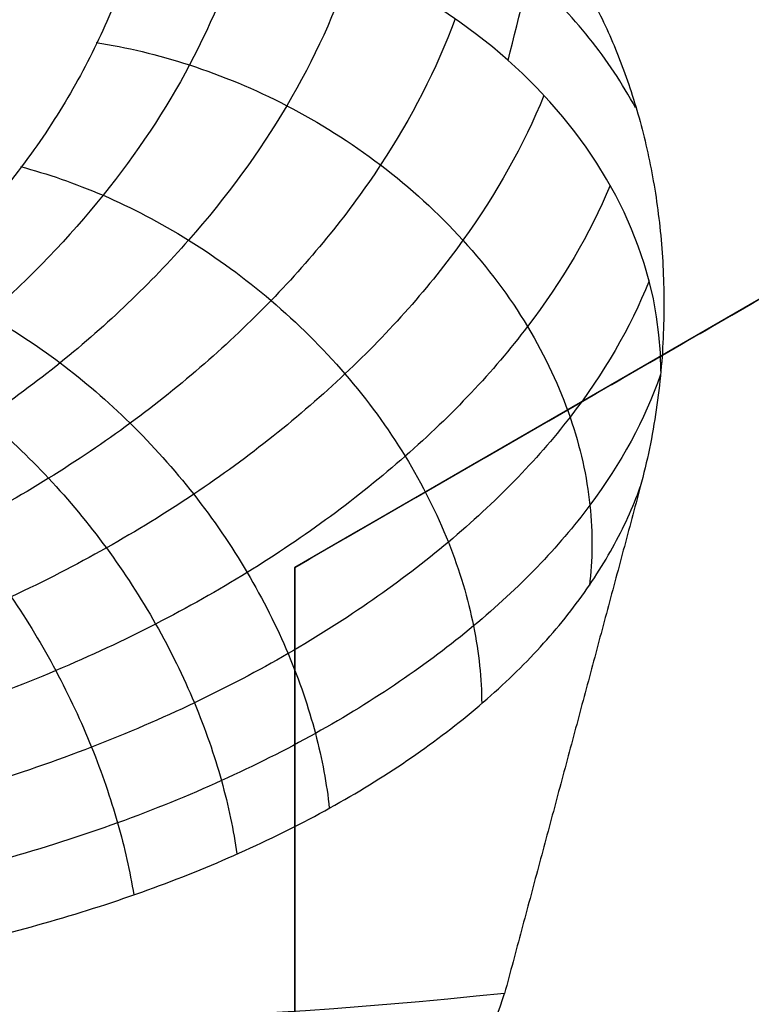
# Model space of a CAD drawing. Header units: centimetres. Extents: x -10 to 8.9, y -29.1 to -8.
# Tile 596 of 656: x -6.5484 to -6.5195, y -28.3981 to -28.3592. Entities that reach past the tile are written whole.
import ezdxf

# ---------------------------------------------------------------- set-up
doc = ezdxf.new("R2010")
doc.units = ezdxf.units.CM
doc.layers.add('Default', color=7, linetype='Continuous', true_color=0x000000)

msp = doc.modelspace()

# ---------------------------------------------------------------- linework, layer by layer
at = {"layer": 'Default'}
for p, q in [((-6.513500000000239, -28.36694675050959, 0.28950257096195), (-6.537500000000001, -28.38080315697, 0.28950257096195)), ((-6.52550000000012, -28.3738749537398, 0.2630747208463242), (-6.52550000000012, -28.3738749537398, 0.3162836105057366)), ((-6.537500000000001, -28.38080315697, 0.28260707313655), (-6.537500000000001, -28.40851596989, 0.28260707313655)), ((-6.537500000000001, -28.39465956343, 0.2560034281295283), (-6.537500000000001, -28.39465956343, 0.3092123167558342))]:
    msp.add_line(p, q, dxfattribs=at)
at = {"layer": 'Default', "extrusion": (0, 0, -1)}
for centre, radius, start, end in [((6.550000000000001, -28.205, -0.45), 0.9, 90, 270), ((6.550000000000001, -28.205, 0.3399975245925), 0.8999999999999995, 90, 270), ((6.550000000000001, -28.205, 1.15), 0.8550000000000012, 90, 270), ((6.550000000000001, -28.205, -0.4), 0.5999999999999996, 90, 270), ((6.550000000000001, -28.205, -0.2), 0.6367740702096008, 180, 0), ((6.550000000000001, -28.205, -0.1809807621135), 0.6125, 180, 0), ((6.550000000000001, -28.205, -0.1625), 0.6075000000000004, 180, 0), ((6.550000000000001, -28.205, -0.195), 0.6075000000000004, 180, 0), ((6.550000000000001, -28.205, 1.220980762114), 0.6075, 180, 0), ((6.550000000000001, -28.205, 1.24), 0.6075000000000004, 180, 0), ((6.550000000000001, -28.205, -0.18660444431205), 0.5500000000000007, 180, 0), ((6.55000000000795, -28.20500000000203, -0.1625), 0.1937629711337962, 263.8385486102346, 306.1614513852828)]:
    msp.add_arc(centre, radius, start, end, dxfattribs=at)
at = {"layer": 'Default'}
for centre, radius, start, end in [((-6.550000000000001, -28.205, -0.82), 0.8349999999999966, 270, 90), ((-6.550000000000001, -28.205, -1.13), 0.8349999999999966, 270, 90), ((-6.550000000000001, -28.205, -0.9750000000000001), 0.8350000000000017, 270, 90), ((-6.550000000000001, -28.205, 0.35), 0.775, 270, 90), ((-6.550000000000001, -28.205, -0.1486250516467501), 0.7749999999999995, 270, 90), ((-6.550000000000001, -28.205, 0.45), 0.6000000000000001, 270, 90), ((-6.550000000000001, -28.205, 0.35), 0.6000000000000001, 270, 90), ((-6.550000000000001, -28.205, -1.24), 0.6400000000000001, 180, 0), ((-6.550000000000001, -28.205, 0.2), 0.6367740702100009, 180, 0), ((-6.550000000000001, -28.205, 0.1625), 0.6231698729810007, 180, 0), ((-6.550000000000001, -28.205, 0.17875), 0.6074999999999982, 180, 0), ((-6.550000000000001, -28.205, -1.230490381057), 0.6074999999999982, 180, 0), ((-6.550000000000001, -28.205, 0.195), 0.55, 180, 0), ((-6.550000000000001, -28.205, 0.1782088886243), 0.55, 248.3999999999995, 0)]:
    msp.add_arc(centre, radius, start, end, dxfattribs=at)
at = {"layer": 'Default', "extrusion": (-0.1531630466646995, -0.5716122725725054, 0.8061020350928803)}
msp.add_arc((1.023176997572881, -23.36122622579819, 17.34845680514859), 0.01999999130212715, 12.19432739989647, 89.99955281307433, dxfattribs=at)
at = {"layer": 'Default'}
for points, degree in [([(-6.550000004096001, -27.30500495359, -1.129995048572), (-6.537465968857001, -27.30500495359, -1.129995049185), (-6.512386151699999, -27.30552127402, -1.129973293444), (-6.474783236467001, -27.3078854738, -1.129982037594), (-6.437304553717, -27.31181799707, -1.129979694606), (-6.399970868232, -27.3173257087, -1.129980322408), (-6.362926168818, -27.32438806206, -1.129980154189), (-6.326197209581, -27.3329983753, -1.129980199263), (-6.289861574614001, -27.34314050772, -1.129980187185), (-6.254013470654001, -27.35478489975, -1.129980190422), (-6.218660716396, -27.36792869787, -1.129980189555), (-6.183898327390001, -27.38253814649, -1.129980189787), (-6.149770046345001, -27.39859430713, -1.129980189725), (-6.116350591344, -27.41606289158, -1.129980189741), (-6.083707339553, -27.43490588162, -1.129980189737), (-6.051859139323, -27.45511347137, -1.129980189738), (-6.020892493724, -27.47663251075, -1.129980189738), (-5.990848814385, -27.49943348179, -1.129980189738), (-5.961791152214, -27.52346942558, -1.129980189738), (-5.933780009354, -27.54868705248, -1.129980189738), (-5.906829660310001, -27.5750745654, -1.129980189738), (-5.881013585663, -27.60256235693, -1.129980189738), (-5.856368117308, -27.63111066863, -1.129980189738), (-5.832942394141, -27.66066372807, -1.129980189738), (-5.810787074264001, -27.69115373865, -1.129980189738), (-5.789912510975, -27.72256746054, -1.129980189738), (-5.770375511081, -27.75482271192, -1.129980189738), (-5.752204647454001, -27.78787084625, -1.129980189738), (-5.735435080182, -27.8216495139, -1.129980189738), (-5.720103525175, -27.8560794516, -1.129980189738), (-5.706216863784, -27.89114626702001, -1.129980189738), (-5.693813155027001, -27.92675906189, -1.129980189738), (-5.682910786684, -27.96286272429, -1.129980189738), (-5.673530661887, -27.99939085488, -1.129980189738), (-5.665692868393, -28.03625586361, -1.129980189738), (-5.659400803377, -28.07344306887, -1.129980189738), (-5.654672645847, -28.11085723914, -1.129980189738), (-5.651515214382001, -28.14843802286, -1.129980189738), (-5.649934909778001, -28.18611932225, -1.129980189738), (-5.649933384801, -28.22380820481, -1.129980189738), (-5.65151069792, -28.26149020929, -1.129980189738), (-5.654665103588, -28.29907102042, -1.129980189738), (-5.659390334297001, -28.33648606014, -1.129980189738), (-5.665679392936, -28.37367347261, -1.129980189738), (-5.673514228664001, -28.41053911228, -1.129980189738), (-5.68289159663, -28.447068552, -1.129980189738), (-5.693791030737, -28.48317285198, -1.129980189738), (-5.706192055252, -28.51878703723, -1.129980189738), (-5.720075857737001, -28.5538547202, -1.129980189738), (-5.735404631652, -28.58828579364, -1.129980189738), (-5.752171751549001, -28.62206623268, -1.129980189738), (-5.770339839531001, -28.65511550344, -1.129980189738), (-5.78987442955, -28.68737253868, -1.129980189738), (-5.810746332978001, -28.71878763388, -1.129980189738), (-5.832899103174, -28.74927924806, -1.129980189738), (-5.85632282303, -28.77883458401, -1.129980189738), (-5.880965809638, -28.80738458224, -1.129980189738), (-5.906779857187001, -28.83487458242, -1.129980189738), (-5.933727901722, -28.86126400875, -1.129980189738), (-5.961736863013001, -28.88648372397, -1.129980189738), (-5.990793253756, -28.9105224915, -1.129980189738), (-6.020835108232, -28.93332580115, -1.129980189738), (-6.051800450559, -28.95484754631, -1.129980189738), (-6.083647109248, -28.97505764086, -1.129980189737), (-6.116288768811, -28.99390313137, -1.129980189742), (-6.149707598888, -29.01137470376, -1.129980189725), (-6.183834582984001, -29.02743347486, -1.129980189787), (-6.218595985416, -29.04204567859, -1.129980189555), (-6.253947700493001, -29.05519220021, -1.129980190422), (-6.289795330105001, -29.06683951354, -1.129980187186), (-6.326131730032, -29.07698483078, -1.129980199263), (-6.36285948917, -29.08559773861, -1.12998015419), (-6.399900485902, -29.09266234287, -1.129980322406), (-6.437231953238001, -29.0981728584, -1.129979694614), (-6.47471667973, -29.10210911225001, -1.129982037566), (-6.512339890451, -29.1044772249, -1.129973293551), (-6.537448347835, -29.10499504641, -1.129995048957), (-6.549999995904, -29.10499504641, -1.129995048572)], 3), ([(-6.550000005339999, -27.32500645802, -1.149993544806), (-6.537651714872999, -27.32500645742, -1.149993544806), (-6.512986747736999, -27.32554459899, -1.150002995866), (-6.476051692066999, -27.32787036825, -1.14999919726), (-6.439276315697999, -27.33175223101, -1.150000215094), (-6.402654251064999, -27.33717969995, -1.149999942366), (-6.366301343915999, -27.34414129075, -1.150000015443), (-6.330232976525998, -27.35263500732, -1.149999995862), (-6.294592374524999, -27.36262965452, -1.150000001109), (-6.259531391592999, -27.37406902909, -1.149999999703), (-6.225026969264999, -27.3869473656, -1.15000000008), (-6.191106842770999, -27.40125022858, -1.149999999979), (-6.157777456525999, -27.41697696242, -1.150000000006), (-6.125134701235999, -27.43408646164, -1.149999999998), (-6.093256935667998, -27.45253472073, -1.15), (-6.062162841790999, -27.47231088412, -1.15), (-6.031930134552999, -27.49336665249, -1.15), (-6.002594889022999, -27.51567691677, -1.15), (-5.974227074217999, -27.53918966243, -1.15), (-5.946891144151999, -27.56384678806, -1.15), (-5.920598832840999, -27.58963664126, -1.15), (-5.895416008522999, -27.61649551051, -1.15), (-5.871372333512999, -27.64439091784, -1.15), (-5.848517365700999, -27.67326728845, -1.15), (-5.826900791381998, -27.7030584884, -1.15), (-5.806533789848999, -27.73375047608, -1.15), (-5.787472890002, -27.76526110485, -1.15), (-5.76974489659, -27.79754437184, -1.15), (-5.753383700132, -27.83054026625, -1.15), (-5.738424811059, -27.86417236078, -1.15), (-5.724875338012, -27.89842624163, -1.15), (-5.71277321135, -27.93321101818, -1.15), (-5.702135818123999, -27.96847408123, -1.15), (-5.692983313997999, -28.00415159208, -1.15), (-5.68533537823, -28.04015809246, -1.15), (-5.679195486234, -28.07647885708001, -1.15), (-5.674581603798, -28.11301879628, -1.15), (-5.67150000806, -28.14971971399, -1.15), (-5.669956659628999, -28.18652113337, -1.15), (-5.669953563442, -28.22333487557, -1.15), (-5.671491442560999, -28.26014682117, -1.15), (-5.674568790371, -28.29686076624, -1.15), (-5.679179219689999, -28.33341174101, -1.15), (-5.685316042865, -28.36974098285, -1.15), (-5.692961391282, -28.40575529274, -1.15), (-5.702112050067, -28.44144108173, -1.15), (-5.712748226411, -28.47671239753, -1.15), (-5.724850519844, -28.511507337, -1.15), (-5.738400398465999, -28.54576972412, -1.15), (-5.753358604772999, -28.57940639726, -1.15), (-5.769717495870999, -28.61240308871, -1.15), (-5.787441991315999, -28.6446852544, -1.15), (-5.806500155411, -28.6761964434, -1.15), (-5.826864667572, -28.70688945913, -1.15), (-5.848479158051, -28.73668231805, -1.15), (-5.871332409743, -28.76556074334, -1.15), (-5.895372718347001, -28.79345624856, -1.15), (-5.920549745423, -28.82031302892, -1.15), (-5.946837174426, -28.84610244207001, -1.15), (-5.974176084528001, -28.8707665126, -1.15), (-6.002558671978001, -28.89429476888, -1.15), (-6.031913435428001, -28.9166216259, -1.15), (-6.062165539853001, -28.9376912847, -1.15), (-6.093277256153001, -28.95747792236, -1.15), (-6.125171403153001, -28.97593404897, -1.149999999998), (-6.157830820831, -28.99304986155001, -1.150000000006), (-6.191177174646, -29.0087814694, -1.149999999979), (-6.225118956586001, -29.02308952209, -1.15000000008), (-6.25964571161, -29.03597120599, -1.149999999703), (-6.294721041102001, -29.04740944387, -1.150000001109), (-6.330363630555, -29.05739860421, -1.149999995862), (-6.366429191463, -29.06588597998, -1.150000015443), (-6.40278818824, -29.07284313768, -1.149999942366), (-6.439415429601, -29.07826537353, -1.150000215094), (-6.476180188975, -29.08214014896, -1.14999919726), (-6.513077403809, -29.08445837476, -1.150002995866), (-6.537686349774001, -29.08499354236, -1.149993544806), (-6.54999999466, -29.08499354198, -1.149993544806)], 3), ([(-6.549999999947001, -27.42838343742, -0.7616165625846), (-6.538747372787, -27.42824483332, -0.7617551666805), (-6.516204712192, -27.42845367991, -0.7620351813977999), (-6.482313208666, -27.43024072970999, -0.7624632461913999), (-6.448493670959, -27.43350371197, -0.7628974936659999), (-6.414786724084, -27.43824561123, -0.763337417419), (-6.381352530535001, -27.44444544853, -0.7637809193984), (-6.348201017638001, -27.45209983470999, -0.7642278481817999), (-6.315445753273, -27.46118216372, -0.764676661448), (-6.283108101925, -27.47168408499, -0.7651270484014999), (-6.251249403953, -27.48358745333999, -0.7655781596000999), (-6.219910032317, -27.49687984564, -0.766029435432), (-6.189177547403, -27.51152847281, -0.7664796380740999), (-6.159225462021, -27.52744172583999, -0.7669261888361), (-6.130017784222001, -27.54461827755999, -0.7673695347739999), (-6.101215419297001, -27.56329288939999, -0.7678150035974), (-6.073286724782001, -27.58321536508, -0.7682556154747), (-6.047409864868, -27.60344005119, -0.7686723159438), (-6.024707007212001, -27.6227118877, -0.7690451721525), (-6.004504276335, -27.64114310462, -0.7693833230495), (-5.984998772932, -27.66020157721, -0.7697151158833), (-5.965776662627, -27.68034635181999, -0.7700594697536), (-5.947249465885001, -27.70119728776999, -0.7704083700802), (-5.929608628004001, -27.72252886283, -0.7707584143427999), (-5.913139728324, -27.74390244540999, -0.7711027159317), (-5.896745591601, -27.76673460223, -0.7714641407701), (-5.879471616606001, -27.79280128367, -0.7718690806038), (-5.862185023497, -27.82140181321, -0.7723044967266), (-5.845650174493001, -27.85166194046, -0.7727558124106), (-5.830525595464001, -27.88248582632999, -0.7732063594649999), (-5.816816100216, -27.91378163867, -0.7736550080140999), (-5.804432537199, -27.94575507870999, -0.7741047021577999), (-5.793443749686, -27.97826360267, -0.7745533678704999), (-5.783885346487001, -28.01119863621, -0.7749995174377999), (-5.775776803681, -28.04447658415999, -0.7754420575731), (-5.769121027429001, -28.07806966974, -0.7758806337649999), (-5.763924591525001, -28.11195605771, -0.7763150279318), (-5.760204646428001, -28.14606329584, -0.7767440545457), (-5.75797080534, -28.18027120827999, -0.7771671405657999), (-5.757226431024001, -28.21470555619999, -0.7775824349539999), (-5.757979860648, -28.24925848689, -0.7780047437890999), (-5.760231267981, -28.28374168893, -0.7784336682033), (-5.763975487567, -28.31808767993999, -0.7788678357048), (-5.769197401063, -28.35219385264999, -0.7793060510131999), (-5.775894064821, -28.38605939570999, -0.7797482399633), (-5.784064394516, -28.41964983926, -0.7801939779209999), (-5.793686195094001, -28.45285785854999, -0.7806418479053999), (-5.804730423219, -28.48558927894, -0.781090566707), (-5.817164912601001, -28.51776854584, -0.7815390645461), (-5.830995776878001, -28.54941158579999, -0.7819875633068), (-5.846175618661, -28.5804064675, -0.7824344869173), (-5.862691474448, -28.61072888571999, -0.7828794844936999), (-5.880499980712, -28.64029706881, -0.7833213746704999), (-5.899571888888, -28.66906635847, -0.7837594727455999), (-5.91989141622, -28.69700629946, -0.7841934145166), (-5.941356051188, -28.72398166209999, -0.7846208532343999), (-5.963982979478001, -28.75002327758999, -0.7850431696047), (-5.987781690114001, -28.77512537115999, -0.7854569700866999), (-6.012782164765, -28.7993101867, -0.7858765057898), (-6.03884161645, -28.82242111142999, -0.7863039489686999), (-6.065837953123, -28.84435183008, -0.786736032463), (-6.093752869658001, -28.86509285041, -0.7871728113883), (-6.122529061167, -28.88460275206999, -0.7876132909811), (-6.15214747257, -28.90286625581, -0.7880571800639), (-6.18250003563, -28.91981717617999, -0.7885028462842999), (-6.213581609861, -28.93545322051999, -0.7889502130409), (-6.245293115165, -28.94972306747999, -0.7893978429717), (-6.277594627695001, -28.96261096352, -0.7898451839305), (-6.310433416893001, -28.97409375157, -0.790291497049), (-6.343717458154, -28.98414082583, -0.7907355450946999), (-6.377431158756, -28.99274659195, -0.7911771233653), (-6.411455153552, -28.99988067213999, -0.7916146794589), (-6.445763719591, -29.00553981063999, -0.7920479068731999), (-6.480290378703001, -29.00971218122, -0.7924759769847), (-6.515041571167, -29.01239375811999, -0.7928989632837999), (-6.538334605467, -29.01317723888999, -0.7931772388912), (-6.549999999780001, -29.01331529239, -0.7933152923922)], 3), ([(-6.550000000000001, -28.98, -0.6472501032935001), (-6.538733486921, -28.98, -0.6470307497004), (-6.516189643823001, -28.97950872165, -0.6465878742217), (-6.482389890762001, -28.97729300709, -0.6459119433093), (-6.448718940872, -28.97360204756, -0.6452266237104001), (-6.415286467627, -28.96845141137, -0.6445341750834), (-6.382136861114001, -28.9618541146, -0.6438355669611), (-6.349274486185, -28.95380935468, -0.6431308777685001), (-6.316821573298, -28.94434696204, -0.6424227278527), (-6.284787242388, -28.93346993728, -0.6417113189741), (-6.253280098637, -28.92121449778, -0.6409990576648), (-6.222324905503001, -28.90759197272, -0.6402865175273), (-6.191987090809, -28.89262837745, -0.6395751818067), (-6.162348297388, -28.87636610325, -0.6388669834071), (-6.133423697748, -28.85881215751, -0.6381622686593), (-6.1053183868, -28.84003103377, -0.6374636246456), (-6.07803369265, -28.82002363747, -0.6367710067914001), (-6.051669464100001, -28.7988625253, -0.6360872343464), (-6.026237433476, -28.77655854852, -0.6354115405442), (-6.001809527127, -28.75317251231, -0.6347498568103), (-5.978430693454, -28.72875070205, -0.6340883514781), (-5.956125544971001, -28.70331637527, -0.6334126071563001), (-5.934966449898, -28.67695331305, -0.6327288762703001), (-5.914960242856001, -28.6496691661, -0.6320362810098), (-5.896181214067, -28.62156563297, -0.6313376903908), (-5.878632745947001, -28.59264971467, -0.6306331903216), (-5.862367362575, -28.56300470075, -0.6299248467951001), (-5.847408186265, -28.53267528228, -0.629213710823), (-5.833784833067, -28.50171815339, -0.6285011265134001), (-5.821532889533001, -28.47022030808, -0.6277890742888), (-5.8106490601, -28.43816826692, -0.6270772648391), (-5.801170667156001, -28.40565376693, -0.6263677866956), (-5.793124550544, -28.37276766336, -0.6256626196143), (-5.786530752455, -28.33961176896, -0.6249639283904), (-5.78138744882, -28.30619858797, -0.6242718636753), (-5.777701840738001, -28.27254822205, -0.6235871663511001), (-5.775489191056, -28.23876096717, -0.6229108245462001), (-5.774754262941, -28.20494234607, -0.6222489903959), (-5.775493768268, -28.17114853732, -0.6215875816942), (-5.777706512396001, -28.13740264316, -0.6209120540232), (-5.781393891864, -28.10374893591, -0.6202272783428), (-5.786546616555, -28.07029563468, -0.6195343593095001), (-5.793145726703, -28.0371388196, -0.6188356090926), (-5.801183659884, -28.00430073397, -0.6181314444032), (-5.810652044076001, -27.97182316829, -0.6174227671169), (-5.821536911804, -27.93976765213, -0.6167108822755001), (-5.833799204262, -27.90824671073, -0.6159982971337), (-5.847421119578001, -27.87729763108, -0.615285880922), (-5.862376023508, -27.84697847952, -0.6145749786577), (-5.878652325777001, -27.8173156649, -0.613866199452), (-5.896211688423, -27.78838626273, -0.6131613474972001), (-5.914995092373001, -27.76028113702, -0.6124626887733), (-5.934999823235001, -27.73300334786, -0.6117702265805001), (-5.956160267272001, -27.70664206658, -0.6110865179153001), (-5.978475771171, -27.68119987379, -0.6104105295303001), (-6.001860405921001, -27.6567765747, -0.6097489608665), (-6.026289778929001, -27.63339360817, -0.6090872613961), (-6.051718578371, -27.61109628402, -0.6084116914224), (-6.078088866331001, -27.58993391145, -0.6077277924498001), (-6.105377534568, -27.56992754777, -0.6070351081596), (-6.133484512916, -27.55114909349, -0.6063364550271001), (-6.162412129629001, -27.53359698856, -0.6056316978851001), (-6.192055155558, -27.51733618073, -0.6049234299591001), (-6.222391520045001, -27.50237706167, -0.6042121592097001), (-6.253344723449, -27.48875867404, -0.6034996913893), (-6.284863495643, -27.47650207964, -0.6027871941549), (-6.316910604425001, -27.46562484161, -0.6020755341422), (-6.349366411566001, -27.45616608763, -0.6013673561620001), (-6.382222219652, -27.44812703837, -0.6006628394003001), (-6.415376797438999, -27.44153241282, -0.5999641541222), (-6.448824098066, -27.43638416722, -0.5992714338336), (-6.482460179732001, -27.43270175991, -0.5985868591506), (-6.516196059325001, -27.43049163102, -0.5979122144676), (-6.538732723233, -27.43, -0.5974694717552), (-6.550000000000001, -27.43, -0.5972501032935)], 3), ([(-6.529067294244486, -28.36075971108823, 0.1700611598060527), (-6.528607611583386, -28.35894240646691, 0.1675405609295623), (-6.528147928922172, -28.35712510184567, 0.1650199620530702), (-6.527688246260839, -28.35530779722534, 0.1624993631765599)], 3), ([(-6.537500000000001, -28.38080315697, 0.2610349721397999), (-6.534814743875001, -28.37925282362, 0.2615285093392), (-6.529457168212, -28.37615962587, 0.2624649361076), (-6.521476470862, -28.37155196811, 0.2637079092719), (-6.516156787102, -28.36848064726, 0.2644292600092), (-6.513500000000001, -28.36694675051, 0.2647612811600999)], 3), ([(-6.537500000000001, -28.38080315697, 0.3142438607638), (-6.534810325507, -28.37925027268, 0.314738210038), (-6.529446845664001, -28.37615366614, 0.3156755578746), (-6.521466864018, -28.37154642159, 0.316918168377), (-6.516152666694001, -28.36847826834, 0.3176386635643), (-6.513500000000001, -28.36694675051, 0.3179701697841)], 3), ([(-6.523024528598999, -28.3730418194, 0.1624999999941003), (-6.523070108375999, -28.37355174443, 0.1624999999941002), (-6.523190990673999, -28.37457136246, 0.1624999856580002), (-6.523462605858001, -28.37610837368, 0.1625000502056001), (-6.523704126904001, -28.37712130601, 0.1624998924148), (-6.523839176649, -28.37762652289, 0.1624998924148)], 3), ([(-6.59059794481, -28.39515062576, 0.2199999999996), (-6.589190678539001, -28.39547802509, 0.2199999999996), (-6.586349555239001, -28.39607220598, 0.2198956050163), (-6.582035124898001, -28.39677474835, 0.2194212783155), (-6.577676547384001, -28.39728515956, 0.2186232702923), (-6.573289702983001, -28.39759751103, 0.2174946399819), (-6.568892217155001, -28.39770611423, 0.2160281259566), (-6.564505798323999, -28.39760407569, 0.2142170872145), (-6.560157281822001, -28.39728391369, 0.2120574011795), (-6.555874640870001, -28.3967408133, 0.2095461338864), (-6.551687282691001, -28.3959725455, 0.2066812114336), (-6.547628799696, -28.394977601, 0.2034636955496), (-6.543743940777, -28.39375793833, 0.1999061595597), (-6.5400812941, -28.39232273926, 0.196032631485), (-6.536671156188, -28.39067928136, 0.1918529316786), (-6.533552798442, -28.38883774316, 0.1873879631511), (-6.530775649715, -28.38682224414, 0.182681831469), (-6.528382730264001, -28.38466341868, 0.1777885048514), (-6.526404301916, -28.38239166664, 0.1727605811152), (-6.524861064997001, -28.38003629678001, 0.1676497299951), (-6.5241302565, -28.37843622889, 0.1642166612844), (-6.523839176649, -28.37762652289, 0.1624998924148)], 3), ([(-6.523839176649, -28.37762652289, 0.1624998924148), (-6.526521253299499, -28.387635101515, 0.1624999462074), (-6.52920332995, -28.39764368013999, 0.1625)], 2), ([(-6.537500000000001, -28.38080315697, 0.2610349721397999), (-6.537500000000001, -28.38080315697, 0.2876394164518), (-6.537500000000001, -28.38080315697, 0.3142438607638)], 2), ([(-6.537500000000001, -28.40851596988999, 0.2509702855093), (-6.537500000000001, -28.40531627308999, 0.2521326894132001), (-6.537500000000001, -28.398997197, 0.2544281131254), (-6.537500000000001, -28.38975810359, 0.2577835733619), (-6.537500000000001, -28.38376121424, 0.2599610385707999), (-6.537500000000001, -28.38080315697, 0.2610349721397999)], 3), ([(-6.537500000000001, -28.40851596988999, 0.3041791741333), (-6.537500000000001, -28.40532048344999, 0.3053400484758), (-6.537500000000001, -28.39900701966, 0.307633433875), (-6.537500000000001, -28.3897677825, 0.3109889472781), (-6.537500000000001, -28.38376536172, 0.3131684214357), (-6.537500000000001, -28.38080315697, 0.3142438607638)], 3), ([(-6.600855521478, -28.43343242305, 0.22), (-6.599586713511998, -28.43371489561, 0.22), (-6.597017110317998, -28.43420404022, 0.2199154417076), (-6.593094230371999, -28.43470055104, 0.219531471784), (-6.589082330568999, -28.43495533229, 0.2188808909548), (-6.584987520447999, -28.4349563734, 0.2179520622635), (-6.580803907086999, -28.43468975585, 0.2167279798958), (-6.576531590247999, -28.43413679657, 0.2151872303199), (-6.572184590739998, -28.43327795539, 0.2133095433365), (-6.567771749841, -28.43209028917, 0.211068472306), (-6.563318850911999, -28.43055216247, 0.2084408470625), (-6.558863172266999, -28.42864620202, 0.2054082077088), (-6.554446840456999, -28.42635784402, 0.2019532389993), (-6.550133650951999, -28.423686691, 0.1980753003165), (-6.545995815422, -28.42064640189, 0.1937874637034), (-6.542110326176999, -28.41726500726, 0.1891163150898), (-6.538565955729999, -28.41359832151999, 0.1841199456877), (-6.535439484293, -28.40971529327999, 0.1788685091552), (-6.532796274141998, -28.40570080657, 0.1734506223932), (-6.530679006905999, -28.40163826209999, 0.1679527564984), (-6.529636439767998, -28.39896782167, 0.1643137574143), (-6.52920332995, -28.39764368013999, 0.1625)], 3)]:
    msp.add_open_spline(points, degree=degree, dxfattribs=at)
for points, knots in [([(-5.802871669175, -28.37032171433, -0.82), (-5.800408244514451, -28.36083601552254, -0.8200000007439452), (-5.795838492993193, -28.341737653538, -0.8199996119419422), (-5.790106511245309, -28.31287466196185, -0.8199997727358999), (-5.785491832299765, -28.28378517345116, -0.8199997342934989), (-5.782013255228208, -28.25458426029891, -0.8199997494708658), (-5.779664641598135, -28.22527974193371, -0.819999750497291), (-5.778451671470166, -28.19579073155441, -0.8199997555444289), (-5.778361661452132, -28.1661697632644, -0.8199997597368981), (-5.779371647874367, -28.13702826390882, -0.8199997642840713), (-5.78144796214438, -28.10807120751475, -0.8199997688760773), (-5.784661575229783, -28.07866007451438, -0.8199997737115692), (-5.78916170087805, -28.04828315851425, -0.8199997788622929), (-5.795222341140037, -28.01633401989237, -0.8199997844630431), (-5.802940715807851, -27.98340225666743, -0.8199997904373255), (-5.812277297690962, -27.9502081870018, -0.8199997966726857), (-5.82308737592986, -27.9174290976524, -0.8199998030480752), (-5.835189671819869, -27.88553118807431, -0.8199998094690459), (-5.848322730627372, -27.85497809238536, -0.8199998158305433), (-5.862105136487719, -27.8262847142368, -0.8199998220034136), (-5.876313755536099, -27.79947722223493, -0.8199998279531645), (-5.891151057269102, -27.77388587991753, -0.8199998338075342), (-5.906822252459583, -27.74904699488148, -0.8199998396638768), (-5.923713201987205, -27.72438693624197, -0.8199998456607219), (-5.941794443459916, -27.70006711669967, -0.8199998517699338), (-5.960664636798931, -27.67663903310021, -0.8199998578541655), (-5.980406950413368, -27.65396320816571, -0.8199998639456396), (-6.001166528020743, -27.63189971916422, -0.8199998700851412), (-6.022901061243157, -27.61048045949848, -0.8199998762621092), (-6.045467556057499, -27.58987945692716, -0.8199998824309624), (-6.068475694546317, -27.57042263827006, -0.8199998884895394), (-6.091811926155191, -27.55212588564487, -0.8199998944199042), (-6.116043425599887, -27.53452741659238, -0.8199999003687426), (-6.141642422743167, -27.51736481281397, -0.8199999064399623), (-6.169302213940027, -27.50035269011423, -0.8199999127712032), (-6.199023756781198, -27.48373603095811, -0.8199999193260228), (-6.230223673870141, -27.46802236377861, -0.8199999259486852), (-6.262361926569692, -27.45356759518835, -0.8199999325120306), (-6.294904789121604, -27.44061790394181, -0.8199999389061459), (-6.327321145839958, -27.42932041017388, -0.819999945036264), (-6.359010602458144, -27.41975588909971, -0.8199999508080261), (-6.389492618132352, -27.41187525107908, -0.81999995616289), (-6.419314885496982, -27.40537220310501, -0.819999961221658), (-6.448947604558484, -27.40006580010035, -0.8199999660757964), (-6.478993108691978, -27.39583664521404, -0.819999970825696), (-6.509705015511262, -27.39270461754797, -0.8199999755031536), (-6.540424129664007, -27.3907655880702, -0.8199999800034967), (-6.571064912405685, -27.38999941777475, -0.8199999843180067), (-6.601927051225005, -27.39037063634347, -0.8199999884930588), (-6.632959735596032, -27.39191253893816, -0.8199999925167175), (-6.664031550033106, -27.39463568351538, -0.8199999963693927), (-6.684669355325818, -27.39723402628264, -0.819999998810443), (-6.694977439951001, -27.39873070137, -0.82)], [0, 0, 0, 0, 0.3115568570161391, 0.6233805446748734, 0.9352042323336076, 1.24702791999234, 1.558851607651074, 1.870675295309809, 2.182498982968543, 2.494322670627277, 2.806146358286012, 3.117970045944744, 3.429793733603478, 3.741617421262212, 4.053441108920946, 4.365264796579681, 4.677088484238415, 4.988912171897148, 5.300735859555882, 5.612559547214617, 5.924383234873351, 6.236206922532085, 6.548030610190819, 6.859854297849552, 7.171677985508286, 7.48350167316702, 7.795325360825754, 8.107149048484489, 8.418972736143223, 8.730796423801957, 9.042620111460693, 9.354443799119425, 9.666267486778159, 9.978091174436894, 10.28991486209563, 10.60173854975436, 10.9135622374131, 11.22538592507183, 11.53720961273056, 11.8490333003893, 12.16085698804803, 12.47268067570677, 12.7845043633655, 13.09632805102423, 13.40815173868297, 13.7199754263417, 14.03179911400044, 14.34362280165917, 14.6554464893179, 14.96727017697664, 15.27909386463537, 15.5909175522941, 15.5909175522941, 15.5909175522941, 15.5909175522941]), ([(-5.978187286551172, -27.65671795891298, -0.8200013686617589), (-5.982028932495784, -27.65271221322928, -0.8198943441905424), (-6.0036866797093, -27.63059904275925, -0.8192981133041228), (-6.045434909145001, -27.592650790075, -0.8182125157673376), (-6.107814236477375, -27.54614199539, -0.81665422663), (-6.1750504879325, -27.505673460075, -0.8150551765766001), (-6.246341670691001, -27.47188979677, -0.8134306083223), (-6.320641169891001, -27.445368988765, -0.8118060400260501), (-6.396800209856, -27.42644239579, -0.8102069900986), (-6.473795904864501, -27.415221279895, -0.8086487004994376), (-6.550005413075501, -27.41158862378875, -0.8071806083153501), (-6.626214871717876, -27.415222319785, -0.8057125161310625), (-6.703210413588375, -27.42644448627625, -0.8041542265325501), (-6.779369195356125, -27.44537211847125, -0.8025551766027), (-6.853668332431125, -27.4718939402, -0.8009306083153), (-6.924959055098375, -27.50567857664, -0.7993060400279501), (-6.992194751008, -27.54614802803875, -0.7977069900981), (-7.054573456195, -27.59265767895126, -0.79614870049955), (-7.111030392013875, -27.64397726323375, -0.7946806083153), (-7.1623492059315, -27.700434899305, -0.7932125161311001), (-7.2088580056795, -27.762814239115, -0.7916542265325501), (-7.249326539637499, -27.83005048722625, -0.7900551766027), (-7.2831102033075, -27.90134167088, -0.7884306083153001), (-7.309631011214, -27.97564116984, -0.78680604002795), (-7.328557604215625, -28.05180020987, -0.7852069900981), (-7.339778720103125, -28.12879590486, -0.78364870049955), (-7.343411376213, -28.205005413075, -0.7821806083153), (-7.339777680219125, -28.28121487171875, -0.7807125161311), (-7.328555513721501, -28.358210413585, -0.77915422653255), (-7.314570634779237, -28.41448112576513, -0.7779727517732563), (-7.305021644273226, -28.4449068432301, -0.7773179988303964), (-7.303262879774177, -28.4503068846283, -0.7772012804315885)], [9.275203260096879, 9.275203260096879, 9.275203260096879, 9.275203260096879, 9.451340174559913, 10.25789556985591, 11.0644509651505, 11.8710063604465, 12.67756175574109, 13.48411715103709, 14.29067254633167, 15.09722794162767, 15.90378333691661, 16.71033873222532, 17.5168941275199, 18.32344952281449, 19.13000491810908, 19.93656031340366, 20.74311570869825, 21.54967110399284, 22.35622649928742, 23.16278189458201, 23.9693372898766, 24.77589268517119, 25.58244808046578, 26.38900347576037, 27.19555887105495, 28.00211426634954, 28.80866966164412, 29.61522505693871, 30.4217804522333, 31.228335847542, 31.40302071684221, 31.40302071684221, 31.40302071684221, 31.40302071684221]), ([(-6.541993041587, -28.34853982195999, 0.1625), (-6.541358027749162, -28.34850441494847, 0.1625000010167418), (-6.540095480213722, -28.34850469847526, 0.1624998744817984), (-6.538213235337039, -28.34872338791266, 0.1624999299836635), (-6.536375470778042, -28.34915859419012, 0.1624999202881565), (-6.534599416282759, -28.34980558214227, 0.1624999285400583), (-6.532890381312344, -28.35066445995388, 0.1624999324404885), (-6.53126698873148, -28.35173034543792, 0.162499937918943), (-6.529746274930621, -28.35299533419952, 0.1624999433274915), (-6.528339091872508, -28.35445499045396, 0.1624999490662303), (-6.527053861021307, -28.35611052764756, 0.1624999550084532), (-6.525903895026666, -28.35796207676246, 0.1624999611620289), (-6.524904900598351, -28.36001025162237, 0.1624999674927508), (-6.524075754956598, -28.36225586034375, 0.1624999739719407), (-6.523439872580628, -28.36469607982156, 0.1624999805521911), (-6.523025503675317, -28.36731710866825, 0.1624999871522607), (-6.522860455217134, -28.37009011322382, 0.1624999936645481), (-6.522934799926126, -28.3720413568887, 0.1624999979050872), (-6.523024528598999, -28.3730418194, 0.1624999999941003)], [-0.3529100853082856, -0.3529100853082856, -0.3529100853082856, -0.3529100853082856, -0.3308543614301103, -0.3087974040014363, -0.2867404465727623, -0.2646834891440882, -0.2426265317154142, -0.2205695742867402, -0.1985126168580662, -0.1764556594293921, -0.1543987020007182, -0.1323417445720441, -0.1102847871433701, -0.0882278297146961, -0.06617087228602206, -0.04411391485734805, -0.02205695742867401, 0, 0, 0, 0]), ([(-6.524027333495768, -28.36263381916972, 0.1624908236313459), (-6.52505512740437, -28.36072842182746, 0.1636490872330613), (-6.529580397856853, -28.35503107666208, 0.1668359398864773), (-6.537409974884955, -28.35187960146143, 0.1675845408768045), (-6.542712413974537, -28.3515807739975, 0.1667872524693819)], [0.2715250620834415, 0.2715250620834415, 0.2715250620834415, 0.2715250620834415, 0.5, 0.9999956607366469, 0.9999956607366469, 0.9999956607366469, 0.9999956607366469]), ([(-6.543498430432, -28.35490397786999, 0.1714715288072), (-6.543719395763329, -28.35586495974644, 0.1728289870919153), (-6.54428490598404, -28.35778241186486, 0.1755316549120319), (-6.545533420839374, -28.36065569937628, 0.1795725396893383), (-6.547169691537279, -28.36346638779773, 0.1835295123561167), (-6.549164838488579, -28.36616622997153, 0.1873505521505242), (-6.551474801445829, -28.3687020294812, 0.1909768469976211), (-6.554043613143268, -28.37102102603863, 0.194348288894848), (-6.556800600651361, -28.37308759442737, 0.197424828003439), (-6.559687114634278, -28.37487727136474, 0.2001780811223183), (-6.56261159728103, -28.37636696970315, 0.2025735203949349), (-6.565511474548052, -28.37756456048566, 0.2046159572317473), (-6.56838468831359, -28.37849810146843, 0.2063429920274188), (-6.571235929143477, -28.37919006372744, 0.2077860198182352), (-6.5740534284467, -28.37965766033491, 0.2089665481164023), (-6.576812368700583, -28.37991696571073, 0.2099007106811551), (-6.579504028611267, -28.37998421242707, 0.2106067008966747), (-6.582126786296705, -28.37987331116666, 0.2111008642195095), (-6.58468321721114, -28.37959480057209, 0.2113959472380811), (-6.586353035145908, -28.37930183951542, 0.2114676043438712), (-6.587177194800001, -28.37912868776, 0.2114715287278)], [0, 0, 0, 0, 0.03907124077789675, 0.07814263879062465, 0.1172140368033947, 0.1562854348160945, 0.1953568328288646, 0.2344282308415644, 0.2734996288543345, 0.3125710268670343, 0.3516424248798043, 0.3907138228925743, 0.4297852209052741, 0.4688566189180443, 0.5079280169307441, 0.5469994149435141, 0.5860708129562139, 0.625142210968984, 0.6642136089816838, 0.7032850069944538, 0.7032850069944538, 0.7032850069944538, 0.7032850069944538]), ([(-6.539468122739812, -28.35548666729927, 0.171824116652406), (-6.539985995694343, -28.35735284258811, 0.1744609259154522), (-6.541450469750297, -28.36098843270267, 0.1795639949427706), (-6.544889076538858, -28.3661596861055, 0.1868163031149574), (-6.548695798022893, -28.37014763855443, 0.1924800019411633), (-6.552277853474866, -28.37302563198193, 0.1966760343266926), (-6.555228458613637, -28.37501763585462, 0.1996536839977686), (-6.55848011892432, -28.37682587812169, 0.2024614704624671), (-6.563214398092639, -28.3789345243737, 0.205926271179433), (-6.569760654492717, -28.3808896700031, 0.2095986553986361), (-6.578350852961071, -28.38179380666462, 0.2125561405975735), (-6.584404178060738, -28.38119632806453, 0.2132965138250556), (-6.587477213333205, -28.380533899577, 0.2132895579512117)], [0.009703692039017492, 0.009703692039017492, 0.009703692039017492, 0.009703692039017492, 0.1377287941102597, 0.2657538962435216, 0.3937789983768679, 0.4577915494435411, 0.5218041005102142, 0.5858166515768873, 0.6498292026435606, 0.7778543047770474, 0.9058794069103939, 1.033904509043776, 1.033904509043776, 1.033904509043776, 1.033904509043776]), ([(-6.535228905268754, -28.356875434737, 0.1716448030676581), (-6.535863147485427, -28.35882714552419, 0.1744696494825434), (-6.537591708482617, -28.36260970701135, 0.1799022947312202), (-6.541498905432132, -28.36793966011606, 0.1875449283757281), (-6.545737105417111, -28.37201669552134, 0.1934684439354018), (-6.549684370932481, -28.37493999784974, 0.197836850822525), (-6.552917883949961, -28.37695411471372, 0.2009284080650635), (-6.5564695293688, -28.37877278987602, 0.2038378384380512), (-6.561626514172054, -28.38087800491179, 0.20742072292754), (-6.568724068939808, -28.38279651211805, 0.211204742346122), (-6.577992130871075, -28.3836073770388, 0.2142387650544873), (-6.584513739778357, -28.3829132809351, 0.2149918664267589), (-6.587830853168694, -28.38219026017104, 0.2149790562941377)], [0.009703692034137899, 0.009703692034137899, 0.009703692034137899, 0.009703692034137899, 0.1377287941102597, 0.2657538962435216, 0.3937789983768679, 0.4577915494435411, 0.5218041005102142, 0.5858166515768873, 0.6498292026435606, 0.7778543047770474, 0.9058794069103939, 1.033904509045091, 1.033904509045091, 1.033904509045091, 1.033904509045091]), ([(-6.531158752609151, -28.35912321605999, 0.1708242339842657), (-6.531900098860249, -28.36111600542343, 0.1738578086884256), (-6.533875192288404, -28.36496030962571, 0.1796645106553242), (-6.5382277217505, -28.37033185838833, 0.1877703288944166), (-6.5428805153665, -28.37440972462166, 0.1940145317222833), (-6.547181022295, -28.377314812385, 0.1986022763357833), (-6.55068957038, -28.37930670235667, 0.2018417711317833), (-6.554532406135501, -28.38109458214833, 0.2048849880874), (-6.560099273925, -28.383146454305, 0.20862605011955), (-6.567735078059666, -28.38497670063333, 0.2125658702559), (-6.57767582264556, -28.38565137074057, 0.2157143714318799), (-6.584667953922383, -28.38484641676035, 0.2164913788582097), (-6.58823021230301, -28.3840607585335, 0.2164744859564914)], [0.009703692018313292, 0.009703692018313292, 0.009703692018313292, 0.009703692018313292, 0.1377287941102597, 0.2657538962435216, 0.3937789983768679, 0.4577915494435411, 0.5218041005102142, 0.5858166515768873, 0.6498292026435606, 0.7778543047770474, 0.9058794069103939, 1.033904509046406, 1.033904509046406, 1.033904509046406, 1.033904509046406]), ([(-6.545341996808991, -28.36005328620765, 0.1787231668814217), (-6.544157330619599, -28.36024088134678, 0.1790417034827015), (-6.54166745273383, -28.360825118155, 0.179575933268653), (-6.537788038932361, -28.36242732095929, 0.1799156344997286), (-6.534031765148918, -28.36478541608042, 0.1796701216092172), (-6.530725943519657, -28.36779796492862, 0.1787867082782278), (-6.528147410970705, -28.371255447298, 0.1773089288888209), (-6.526462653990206, -28.37488067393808, 0.1753706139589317), (-6.525695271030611, -28.37839694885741, 0.1731597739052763), (-6.525726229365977, -28.3805287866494, 0.1716300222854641), (-6.525848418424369, -28.38152048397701, 0.1708772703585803)], [0.01055392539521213, 0.01055392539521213, 0.01055392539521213, 0.01055392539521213, 0.05581732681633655, 0.1015470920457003, 0.147276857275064, 0.1930066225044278, 0.2387363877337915, 0.2844661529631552, 0.3301959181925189, 0.375834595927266, 0.375834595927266, 0.375834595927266, 0.375834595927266]), ([(-6.527646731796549, -28.36214402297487, 0.1693494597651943), (-6.528455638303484, -28.36412800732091, 0.1725971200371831), (-6.530600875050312, -28.36794291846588, 0.1788006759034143), (-6.535296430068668, -28.37324049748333, 0.1874278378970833), (-6.540291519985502, -28.37723764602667, 0.1940507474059), (-6.544895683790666, -28.38006818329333, 0.1989059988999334), (-6.5486464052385, -28.38199948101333, 0.2023296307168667), (-6.552749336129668, -28.38372165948, 0.2055417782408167), (-6.558687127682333, -28.38567888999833, 0.2094858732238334), (-6.566822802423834, -28.38737959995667, 0.2136322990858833), (-6.577410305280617, -28.38788501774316, 0.2169398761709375), (-6.58486479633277, -28.38695922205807, 0.2177543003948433), (-6.588667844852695, -28.386110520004, 0.2177355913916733)], [0.009703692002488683, 0.009703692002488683, 0.009703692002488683, 0.009703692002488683, 0.1377287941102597, 0.2657538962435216, 0.3937789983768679, 0.4577915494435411, 0.5218041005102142, 0.5858166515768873, 0.6498292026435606, 0.7778543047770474, 0.9058794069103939, 1.033904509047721, 1.033904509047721, 1.033904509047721, 1.033904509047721]), ([(-6.548342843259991, -28.36495969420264, 0.1856435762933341), (-6.547286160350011, -28.36524026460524, 0.1860598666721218), (-6.545081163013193, -28.36599505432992, 0.1868089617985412), (-6.541676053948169, -28.36776200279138, 0.1875410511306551), (-6.538375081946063, -28.37016341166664, 0.1877644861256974), (-6.535420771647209, -28.37309739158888, 0.1874102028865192), (-6.533018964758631, -28.37638900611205, 0.1864820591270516), (-6.531304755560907, -28.37981741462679, 0.1850574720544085), (-6.530319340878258, -28.38316103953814, 0.1832689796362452), (-6.53011491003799, -28.38521713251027, 0.1819356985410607), (-6.530107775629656, -28.38618254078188, 0.1812580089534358)], [0.01055392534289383, 0.01055392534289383, 0.01055392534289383, 0.01055392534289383, 0.05581732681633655, 0.1015470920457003, 0.147276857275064, 0.1930066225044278, 0.2387363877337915, 0.2844661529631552, 0.3301959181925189, 0.3758343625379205, 0.3758343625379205, 0.3758343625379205, 0.3758343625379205]), ([(-6.525029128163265, -28.3657046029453, 0.1673219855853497), (-6.525841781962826, -28.36763990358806, 0.1707653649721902), (-6.528032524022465, -28.37135547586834, 0.1773501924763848), (-6.5329017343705, -28.37649640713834, 0.1865193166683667), (-6.538118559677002, -28.38035750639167, 0.1935602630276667), (-6.542943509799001, -28.38307654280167, 0.1987218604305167), (-6.546881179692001, -28.38492254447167, 0.2023611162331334), (-6.551193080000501, -28.38655686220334, 0.20577445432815), (-6.557439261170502, -28.38839376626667, 0.2099645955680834), (-6.566013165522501, -28.38994010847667, 0.2143690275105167), (-6.577201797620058, -28.3902571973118, 0.2178827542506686), (-6.585100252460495, -28.38920594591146, 0.2187493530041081), (-6.589134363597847, -28.38829557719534, 0.2187314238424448)], [0.009703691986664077, 0.009703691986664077, 0.009703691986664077, 0.009703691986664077, 0.1377287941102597, 0.2657538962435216, 0.3937789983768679, 0.4577915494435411, 0.5218041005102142, 0.5858166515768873, 0.6498292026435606, 0.7778543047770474, 0.9058794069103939, 1.033904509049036, 1.033904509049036, 1.033904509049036, 1.033904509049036]), ([(-6.523490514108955, -28.36947994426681, 0.1649372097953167), (-6.52423679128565, -28.37134777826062, 0.168532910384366), (-6.526332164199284, -28.37493368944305, 0.1754382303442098), (-6.531175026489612, -28.3798878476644, 0.1851165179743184), (-6.536466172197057, -28.38359535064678, 0.1925822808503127), (-6.541408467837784, -28.38619234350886, 0.198069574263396), (-6.545463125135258, -28.3879463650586, 0.2019442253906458), (-6.549919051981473, -28.38948701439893, 0.2055818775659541), (-6.556394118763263, -28.39119740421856, 0.2100519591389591), (-6.565326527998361, -28.39258433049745, 0.2147594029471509), (-6.577053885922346, -28.39271023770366, 0.2185238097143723), (-6.585368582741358, -28.39153483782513, 0.2194572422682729), (-6.589619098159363, -28.39056595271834, 0.2194428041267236)], [0.009703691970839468, 0.009703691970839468, 0.009703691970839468, 0.009703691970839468, 0.1377287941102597, 0.2657538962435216, 0.3937789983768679, 0.4577915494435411, 0.5218041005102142, 0.5858166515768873, 0.6498292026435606, 0.7778543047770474, 0.9058794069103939, 1.033904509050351, 1.033904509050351, 1.033904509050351, 1.033904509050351]), ([(-6.55242660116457, -28.36951097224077, 0.1921559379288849), (-6.551517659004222, -28.36986801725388, 0.1926465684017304), (-6.549634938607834, -28.37075651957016, 0.193560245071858), (-6.546754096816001, -28.37263284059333, 0.1946023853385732), (-6.543960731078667, -28.37503448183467, 0.1952118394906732), (-6.541425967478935, -28.37786660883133, 0.1953152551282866), (-6.539294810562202, -28.380987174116, 0.1948929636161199), (-6.537669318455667, -28.38422336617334, 0.1939812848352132), (-6.536593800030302, -28.38740032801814, 0.1926647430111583), (-6.536232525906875, -28.38938322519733, 0.1915918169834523), (-6.53613093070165, -28.39032347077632, 0.1910265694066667)], [0.01055392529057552, 0.01055392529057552, 0.01055392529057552, 0.01055392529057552, 0.05581732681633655, 0.1015470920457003, 0.147276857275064, 0.1930066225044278, 0.2387363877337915, 0.2844661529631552, 0.3301959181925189, 0.375834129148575, 0.375834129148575, 0.375834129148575, 0.375834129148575]), ([(-6.554857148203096, -28.37159113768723, 0.1952026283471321), (-6.554028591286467, -28.37197973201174, 0.1957228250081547), (-6.552318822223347, -28.37292084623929, 0.1967025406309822), (-6.549715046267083, -28.37483201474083, 0.1978727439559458), (-6.547191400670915, -28.37721924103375, 0.1986468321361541), (-6.544888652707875, -28.37999296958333, 0.1989522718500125), (-6.542925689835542, -28.38302637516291, 0.1987622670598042), (-6.541388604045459, -28.3861675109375, 0.19809788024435), (-6.540319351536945, -28.38926184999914, 0.1970235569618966), (-6.539914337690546, -28.39120749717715, 0.1960958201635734), (-6.539781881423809, -28.39213463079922, 0.1955966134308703)], [0.01055392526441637, 0.01055392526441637, 0.01055392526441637, 0.01055392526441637, 0.05581732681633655, 0.1015470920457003, 0.147276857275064, 0.1930066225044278, 0.2387363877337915, 0.2844661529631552, 0.3301959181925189, 0.3758340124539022, 0.3758340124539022, 0.3758340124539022, 0.3758340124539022]), ([(-6.523037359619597, -28.37318108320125, 0.1624999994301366), (-6.52366101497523, -28.37497162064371, 0.1661614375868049), (-6.525539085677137, -28.37842520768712, 0.1732651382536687), (-6.530160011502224, -28.38320362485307, 0.1833441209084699), (-6.535379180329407, -28.38677693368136, 0.1912031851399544), (-6.540331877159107, -28.38926716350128, 0.1970100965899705), (-6.544429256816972, -28.39094018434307, 0.201123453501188), (-6.548959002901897, -28.39239744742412, 0.2049946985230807), (-6.555575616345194, -28.39399436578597, 0.2097635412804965), (-6.564776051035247, -28.39523643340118, 0.214806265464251), (-6.576967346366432, -28.39518447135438, 0.218858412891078), (-6.585662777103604, -28.39389204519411, 0.2198718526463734), (-6.590110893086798, -28.39286939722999, 0.2198635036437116)], [0.0105530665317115, 0.0105530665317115, 0.0105530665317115, 0.0105530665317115, 0.1377287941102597, 0.2657538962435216, 0.3937789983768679, 0.4577915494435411, 0.5218041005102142, 0.5858166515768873, 0.6498292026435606, 0.7778543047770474, 0.9058794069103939, 1.033904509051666, 1.033904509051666, 1.033904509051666, 1.033904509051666]), ([(-6.557546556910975, -28.37351701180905, 0.1980936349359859), (-6.556802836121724, -28.37393270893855, 0.1986391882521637), (-6.555274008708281, -28.37491722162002, 0.1996759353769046), (-6.552957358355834, -28.37685092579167, 0.20095894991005), (-6.550714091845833, -28.37921491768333, 0.2018809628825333), (-6.548657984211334, -28.381925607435, 0.2023715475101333), (-6.546884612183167, -28.38487041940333, 0.20239914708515), (-6.545464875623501, -28.38791629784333, 0.2019726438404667), (-6.544436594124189, -28.39092719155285, 0.2011391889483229), (-6.544012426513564, -28.39283405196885, 0.2003620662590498), (-6.543861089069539, -28.39374710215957, 0.1999331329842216)], [0.01055392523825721, 0.01055392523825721, 0.01055392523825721, 0.01055392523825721, 0.05581732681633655, 0.1015470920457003, 0.147276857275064, 0.1930066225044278, 0.2387363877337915, 0.2844661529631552, 0.3301959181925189, 0.3758338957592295, 0.3758338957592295, 0.3758338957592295, 0.3758338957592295])]:
    msp.add_open_spline(points, degree=3, knots=knots, dxfattribs=at)

doc.saveas('drawing.dxf')
